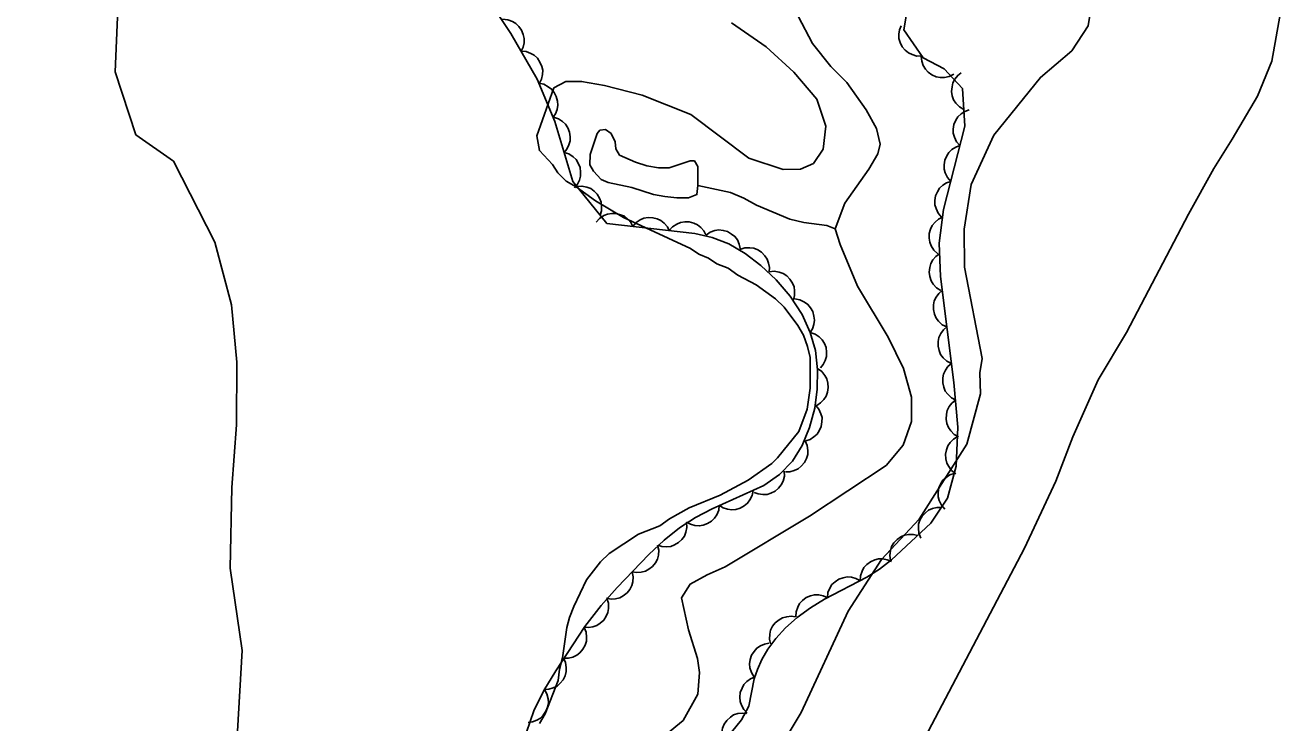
# Model space of a CAD drawing. Extents: x 282461 to 284471, y 5554090 to 5557646.
# Drawn here: x 283846.7 to 283949.5, y 5555100.8 to 5555157.5 of the extents above; entities that cross this region are included whole.
import ezdxf

# ---------------------------------------------------------------- set-up
doc = ezdxf.new("R2010")
doc.units = 0
for name, color, linetype in [('Niveau 1', 7, 'Continuous'), ('Niveau 2', 7, 'Continuous'), ('Niveau 4', 7, 'Continuous'), ('Niveau 44', 7, 'Continuous')]:
    doc.layers.add(name, color=color, linetype=linetype)

msp = doc.modelspace()

# ---------------------------------------------------------------- linework, layer by layer
at = {"layer": 'Niveau 1'}
for points in [[(283949.89, 5555167.6), (283949.18, 5555162.28), (283948.93, 5555158.54), (283948.22, 5555154.58), (283947.07, 5555151.75), (283945.01, 5555148.24), (283943.51, 5555145.86), (283941.45, 5555142.13), (283936.39, 5555132.51), (283934.09, 5555128.67)], [(283845.07, 5555049.08), (283847.27, 5555054.52), (283849.8, 5555059.16), (283851.64, 5555063.69), (283853.04, 5555069.02), (283854.09, 5555074.8), (283855.72, 5555080.12), (283858.48, 5555086.35), (283861.24, 5555090.43), (283864.02, 5555100.06), (283864.4, 5555106.63), (283863.41, 5555113.33), (283863.55, 5555119.9), (283863.92, 5555125), (283863.95, 5555130.1), (283863.52, 5555134.75), (283862.18, 5555139.86), (283858.79, 5555146.45), (283855.73, 5555148.61), (283854.04, 5555153.72), (283854.43, 5555162.67)], [(283934.09, 5555128.67), (283932.02, 5555124.02), (283930.63, 5555120.4), (283928.1, 5555114.97), (283917.75, 5555095.28), (283914.42, 5555088.48), (283911.89, 5555084.07), (283909.14, 5555079.88), (283906.03, 5555073.77), (283903.16, 5555070.04), (283900.42, 5555067.1), (283898.12, 5555064.49), (283896.18, 5555061.89), (283894.11, 5555058.72), (283892.03, 5555053.85), (283890.88, 5555050.57), (283889.72, 5555046.49), (283886.48, 5555037.54), (283883.48, 5555029.61), (283879.09, 5555016.59)]]:
    msp.add_lwpolyline(points, dxfattribs=at)
at = {"layer": 'Niveau 2'}
for points in [[(283933.68, 5555159.98), (283933.28, 5555157.46), (283931.94, 5555155.44), (283929.39, 5555153.27), (283925.59, 5555148.56), (283923.76, 5555144.56), (283923.17, 5555140.91), (283923.2, 5555137.83), (283924.65, 5555130.4), (283924.45, 5555129.22), (283924.51, 5555127.51), (283923.39, 5555123.43), (283919.52, 5555117.31), (283916.45, 5555114.04), (283913.74, 5555109.82), (283909.9, 5555101.58), (283907.32, 5555097.31)], [(283888.61, 5555100.69), (283889.07, 5555101.48), (283890.11, 5555104.2), (283890.23, 5555105.11), (283890.47, 5555106.02), (283890.82, 5555108.51), (283891.05, 5555109.31), (283891.4, 5555110.21), (283892.44, 5555112.37), (283893.58, 5555113.84), (283894.27, 5555114.52), (283896.67, 5555116.1), (283898.39, 5555116.78), (283899.19, 5555117.34), (283900.79, 5555118.24), (283903.3, 5555119.26), (283905.59, 5555120.5), (283907.53, 5555121.86), (283907.99, 5555122.31), (283909.71, 5555124.46), (283910.4, 5555126.27), (283910.64, 5555127.97), (283910.65, 5555130.47), (283910.43, 5555131.38), (283910.09, 5555132.29), (283909.64, 5555133.08), (283908.51, 5555134.56), (283907.83, 5555135.24), (283906.24, 5555136.38), (283904.76, 5555137.18), (283903.96, 5555137.75), (283903.05, 5555138.09), (283902.37, 5555138.55), (283901.58, 5555138.89), (283900.9, 5555139.34), (283895.44, 5555141.86), (283893.17, 5555143.22), (283891.58, 5555144.36), (283890.78, 5555144.82), (283890.1, 5555145.5), (283889.65, 5555146.18), (283888.6, 5555147.32), (283888.38, 5555148.51), (283889.77, 5555152.41), (283890.75, 5555152.93), (283892.03, 5555152.94), (283893.9, 5555152.61), (283896.95, 5555151.83), (283900.93, 5555150.24), (283905.64, 5555146.69), (283908.45, 5555145.78), (283909.85, 5555145.8), (283910.9, 5555146.27), (283911.7, 5555147.44), (283911.92, 5555149.31), (283911.19, 5555151.51), (283909.3, 5555153.7), (283907.06, 5555155.77), (283904.23, 5555157.72)]]:
    msp.add_lwpolyline(points, dxfattribs=at)
at = {"layer": 'Niveau 4'}
for points in [[(283909.66, 5555158.25), (283910.84, 5555156.03), (283912.31, 5555154.16), (283913.62, 5555152.85), (283915.2, 5555150.63), (283916.05, 5555149.1), (283916.33, 5555147.85), (283916.15, 5555147.05), (283915.41, 5555145.81), (283913.45, 5555143.03), (283912.68, 5555140.94), (283913.09, 5555139.68), (283914.5, 5555136.28), (283916.99, 5555132.13), (283918.23, 5555129.57), (283918.9, 5555127.24), (283918.89, 5555125.26), (283918.2, 5555123.33), (283916.82, 5555121.69), (283910.59, 5555117.56), (283903.72, 5555113.45), (283902.24, 5555112.78), (283900.86, 5555112.04), (283900.17, 5555110.91), (283900.73, 5555108.3), (283901.46, 5555105.97), (283901.63, 5555104.83), (283901.5, 5555103.07), (283900.29, 5555100.92), (283894.4, 5555096.11)], [(283895.11, 5555146.94), (283894.83, 5555147.45), (283894.77, 5555148.02), (283894.44, 5555148.7), (283893.98, 5555149.04), (283893.52, 5555148.99), (283893.29, 5555148.7), (283892.72, 5555147), (283892.71, 5555146.15), (283892.99, 5555145.64), (283893.62, 5555144.96), (283894.19, 5555144.73), (283896.12, 5555144.32), (283897.89, 5555143.75), (283898.8, 5555143.58), (283899.77, 5555143.46), (283900.74, 5555143.46), (283901.42, 5555143.74), (283901.48, 5555144.48), (283901.49, 5555146.01), (283901.21, 5555146.47), (283900.87, 5555146.47), (283899.15, 5555145.9), (283898.3, 5555145.91), (283897.33, 5555146.08), (283896.42, 5555146.37), (283895.11, 5555146.94)], [(283901.48, 5555144.48), (283904.16, 5555143.9), (283905.24, 5555143.45), (283906.26, 5555142.88), (283908.99, 5555141.73), (283910.13, 5555141.45), (283912.01, 5555141.21), (283912.68, 5555140.94)]]:
    msp.add_lwpolyline(points, dxfattribs=at)
at = {"layer": 'Niveau 44'}
for points in [[(283922.33, 5555128.44), (283921.24, 5555137.06), (283921.14, 5555139.79), (283921.49, 5555142.51), (283923.24, 5555149.31), (283923.03, 5555152.37), (283921.55, 5555153.96), (283919.85, 5555154.87), (283918.27, 5555157.15), (283918.74, 5555159.87), (283920.8, 5555162.87)], [(283883.66, 5555160.77), (283886.27, 5555156.84), (283888.41, 5555153.14), (283889.85, 5555149.67), (283891.31, 5555144.8), (283894.09, 5555141.38), (283901.26, 5555140.56), (283902.67, 5555140.24), (283904.02, 5555139.72), (283905.34, 5555138.95)], [(283885.6, 5555158), (283886.01, 5555157.97), (283886.39, 5555157.83), (283886.68, 5555157.67), (283886.93, 5555157.42), (283887.14, 5555157.12), (283887.28, 5555156.76), (283887.36, 5555156.44), (283887.34, 5555156.09), (283887.26, 5555155.73), (283887.1, 5555155.41)], [(283919.75, 5555155.02), (283919.33, 5555155.01), (283918.94, 5555155.13), (283918.64, 5555155.26), (283918.37, 5555155.49), (283918.13, 5555155.77), (283917.97, 5555156.12), (283917.87, 5555156.43), (283917.86, 5555156.78), (283917.91, 5555157.15), (283918.04, 5555157.48)], [(283887.1, 5555155.41), (283887.52, 5555155.38), (283887.89, 5555155.23), (283888.18, 5555155.07), (283888.43, 5555154.83), (283888.64, 5555154.52), (283888.78, 5555154.16), (283888.86, 5555153.85), (283888.84, 5555153.5), (283888.76, 5555153.14), (283888.6, 5555152.81)], [(283922.33, 5555153.54), (283921.96, 5555153.35), (283921.57, 5555153.27), (283921.24, 5555153.25), (283920.89, 5555153.33), (283920.55, 5555153.48), (283920.25, 5555153.71), (283920.02, 5555153.94), (283919.85, 5555154.25), (283919.73, 5555154.6), (283919.69, 5555154.96)], [(283888.56, 5555152.79), (283888.96, 5555152.71), (283889.32, 5555152.51), (283889.59, 5555152.32), (283889.8, 5555152.04), (283889.97, 5555151.71), (283890.06, 5555151.34), (283890.1, 5555151.02), (283890.03, 5555150.67), (283889.9, 5555150.32), (283889.7, 5555150.02)], [(283923.15, 5555150.66), (283922.79, 5555150.87), (283922.51, 5555151.17), (283922.32, 5555151.44), (283922.21, 5555151.77), (283922.15, 5555152.13), (283922.19, 5555152.51), (283922.25, 5555152.83), (283922.43, 5555153.14), (283922.66, 5555153.43), (283922.94, 5555153.65)], [(283889.74, 5555150.03), (283890.14, 5555149.91), (283890.47, 5555149.68), (283890.72, 5555149.46), (283890.9, 5555149.16), (283891.04, 5555148.82), (283891.09, 5555148.44), (283891.09, 5555148.11), (283890.99, 5555147.77), (283890.83, 5555147.44), (283890.6, 5555147.16)], [(283922.83, 5555147.72), (283922.55, 5555148.03), (283922.38, 5555148.4), (283922.29, 5555148.72), (283922.29, 5555149.07), (283922.35, 5555149.43), (283922.5, 5555149.78), (283922.67, 5555150.06), (283922.93, 5555150.3), (283923.24, 5555150.5), (283923.58, 5555150.62)], [(283922.08, 5555144.81), (283921.81, 5555145.13), (283921.64, 5555145.5), (283921.54, 5555145.81), (283921.54, 5555146.16), (283921.6, 5555146.53), (283921.76, 5555146.88), (283921.92, 5555147.16), (283922.18, 5555147.4), (283922.49, 5555147.6), (283922.83, 5555147.72)], [(283890.6, 5555147.16), (283891, 5555147.04), (283891.34, 5555146.81), (283891.58, 5555146.59), (283891.76, 5555146.29), (283891.9, 5555145.95), (283891.95, 5555145.57), (283891.95, 5555145.24), (283891.85, 5555144.9), (283891.69, 5555144.57), (283891.46, 5555144.29)], [(283921.34, 5555141.91), (283921.06, 5555142.22), (283920.89, 5555142.59), (283920.79, 5555142.91), (283920.79, 5555143.26), (283920.85, 5555143.62), (283921.01, 5555143.97), (283921.17, 5555144.26), (283921.43, 5555144.49), (283921.74, 5555144.69), (283922.08, 5555144.81)], [(283891.64, 5555144.39), (283892.06, 5555144.43), (283892.46, 5555144.34), (283892.77, 5555144.23), (283893.05, 5555144.02), (283893.31, 5555143.76), (283893.5, 5555143.43), (283893.63, 5555143.13), (283893.66, 5555142.78), (283893.64, 5555142.41), (283893.54, 5555142.06)], [(283893.22, 5555141.48), (283893.49, 5555141.8), (283893.83, 5555142.02), (283894.13, 5555142.15), (283894.48, 5555142.2), (283894.85, 5555142.19), (283895.21, 5555142.09), (283895.52, 5555141.97), (283895.79, 5555141.74), (283896.03, 5555141.46), (283896.19, 5555141.14)], [(283896.19, 5555141.14), (283896.47, 5555141.46), (283896.81, 5555141.67), (283897.11, 5555141.81), (283897.46, 5555141.86), (283897.83, 5555141.85), (283898.19, 5555141.75), (283898.49, 5555141.62), (283898.76, 5555141.4), (283899.01, 5555141.12), (283899.17, 5555140.8)], [(283899.17, 5555140.8), (283899.44, 5555141.12), (283899.79, 5555141.33), (283900.09, 5555141.47), (283900.43, 5555141.52), (283900.8, 5555141.51), (283901.17, 5555141.41), (283901.47, 5555141.28), (283901.74, 5555141.06), (283901.98, 5555140.78), (283902.15, 5555140.46)], [(283921.03, 5555138.92), (283920.72, 5555139.2), (283920.5, 5555139.55), (283920.37, 5555139.85), (283920.32, 5555140.2), (283920.34, 5555140.56), (283920.45, 5555140.93), (283920.58, 5555141.23), (283920.81, 5555141.5), (283921.09, 5555141.73), (283921.41, 5555141.9)], [(283902.16, 5555140.44), (283902.5, 5555140.68), (283902.89, 5555140.8), (283903.21, 5555140.86), (283903.56, 5555140.82), (283903.92, 5555140.72), (283904.24, 5555140.52), (283904.51, 5555140.33), (283904.71, 5555140.04), (283904.87, 5555139.71), (283904.95, 5555139.36)], [(283904.92, 5555139.27), (283905.32, 5555139.4), (283905.73, 5555139.41), (283906.05, 5555139.37), (283906.38, 5555139.24), (283906.69, 5555139.04), (283906.95, 5555138.76), (283907.14, 5555138.49), (283907.26, 5555138.16), (283907.32, 5555137.79), (283907.29, 5555137.44)], [(283905.34, 5555138.95), (283906.63, 5555137.95), (283907.87, 5555136.79), (283909.02, 5555135.46), (283909.98, 5555133.97), (283910.65, 5555132.5), (283911.07, 5555131.04), (283911.24, 5555129.47), (283911.21, 5555127.89), (283911.01, 5555126.35), (283910.59, 5555124.78), (283909.98, 5555123.3), (283909.19, 5555122.05), (283908.15, 5555120.96), (283906.86, 5555120.05), (283902.65, 5555118.16), (283901.31, 5555117.45), (283900, 5555116.61), (283898.74, 5555115.61), (283897.5, 5555114.45), (283894.93, 5555111.77), (283893.62, 5555110.28), (283892.28, 5555108.59), (283889.92, 5555104.98), (283888.96, 5555103.38), (283888.15, 5555101.72), (283887.53, 5555099.98)], [(283921.28, 5555135.92), (283920.93, 5555136.14), (283920.66, 5555136.45), (283920.48, 5555136.72), (283920.38, 5555137.06), (283920.33, 5555137.43), (283920.38, 5555137.81), (283920.46, 5555138.12), (283920.64, 5555138.42), (283920.88, 5555138.7), (283921.17, 5555138.92)], [(283907.31, 5555137.44), (283907.72, 5555137.49), (283908.12, 5555137.42), (283908.44, 5555137.32), (283908.73, 5555137.12), (283908.99, 5555136.86), (283909.19, 5555136.53), (283909.33, 5555136.24), (283909.37, 5555135.89), (283909.36, 5555135.52), (283909.27, 5555135.17)], [(283921.76, 5555132.96), (283921.39, 5555133.14), (283921.09, 5555133.43), (283920.89, 5555133.68), (283920.76, 5555134.01), (283920.68, 5555134.37), (283920.69, 5555134.75), (283920.74, 5555135.08), (283920.9, 5555135.39), (283921.11, 5555135.69), (283921.38, 5555135.93)], [(283909.4, 5555135.24), (283909.81, 5555135.17), (283910.18, 5555134.99), (283910.45, 5555134.8), (283910.67, 5555134.53), (283910.86, 5555134.21), (283910.95, 5555133.84), (283911, 5555133.52), (283910.95, 5555133.17), (283910.83, 5555132.82), (283910.65, 5555132.51)], [(283910.65, 5555132.51), (283911.04, 5555132.38), (283911.38, 5555132.15), (283911.62, 5555131.92), (283911.8, 5555131.62), (283911.93, 5555131.28), (283911.98, 5555130.9), (283911.98, 5555130.57), (283911.87, 5555130.24), (283911.71, 5555129.91), (283911.48, 5555129.63)], [(283922.14, 5555129.98), (283921.76, 5555130.17), (283921.47, 5555130.45), (283921.26, 5555130.71), (283921.13, 5555131.04), (283921.05, 5555131.4), (283921.07, 5555131.78), (283921.12, 5555132.1), (283921.27, 5555132.42), (283921.49, 5555132.72), (283921.76, 5555132.96)], [(283911.24, 5555129.58), (283911.58, 5555129.34), (283911.83, 5555129.02), (283912, 5555128.73), (283912.08, 5555128.39), (283912.11, 5555128.03), (283912.04, 5555127.65), (283911.94, 5555127.34), (283911.74, 5555127.05), (283911.49, 5555126.78), (283911.19, 5555126.58)], [(283922.51, 5555127.01), (283922.14, 5555127.2), (283921.85, 5555127.48), (283921.64, 5555127.74), (283921.51, 5555128.06), (283921.43, 5555128.42), (283921.45, 5555128.81), (283921.49, 5555129.13), (283921.65, 5555129.44), (283921.86, 5555129.74), (283922.14, 5555129.98)], [(283904.23, 5555099.99), (283905.05, 5555101), (283905.64, 5555102.1), (283906.09, 5555104.32), (283906.34, 5555105.08), (283906.7, 5555105.9), (283907.19, 5555106.75), (283907.84, 5555107.61), (283908.64, 5555108.48), (283909.59, 5555109.31), (283910.67, 5555110.1), (283911.82, 5555110.81), (283915.24, 5555112.61), (283916.28, 5555113.26), (283917.26, 5555114.02), (283920.46, 5555117), (283921.83, 5555119.03), (283922.52, 5555121.64), (283922.66, 5555124.81), (283922.33, 5555128.44)], [(283911.07, 5555126.59), (283911.35, 5555126.27), (283911.51, 5555125.9), (283911.61, 5555125.58), (283911.6, 5555125.23), (283911.54, 5555124.87), (283911.38, 5555124.52), (283911.22, 5555124.24), (283910.95, 5555124.01), (283910.64, 5555123.81), (283910.3, 5555123.69)], [(283922.73, 5555124.02), (283922.37, 5555124.22), (283922.08, 5555124.51), (283921.89, 5555124.78), (283921.77, 5555125.11), (283921.7, 5555125.47), (283921.73, 5555125.85), (283921.79, 5555126.17), (283921.96, 5555126.48), (283922.18, 5555126.77), (283922.46, 5555127)], [(283922.49, 5555121.02), (283922.16, 5555121.27), (283921.92, 5555121.6), (283921.76, 5555121.88), (283921.68, 5555122.23), (283921.67, 5555122.6), (283921.75, 5555122.97), (283921.85, 5555123.28), (283922.05, 5555123.57), (283922.32, 5555123.83), (283922.62, 5555124.01)], [(283910.23, 5555123.7), (283910.4, 5555123.32), (283910.45, 5555122.92), (283910.44, 5555122.59), (283910.34, 5555122.25), (283910.17, 5555121.92), (283909.91, 5555121.64), (283909.67, 5555121.42), (283909.35, 5555121.27), (283908.99, 5555121.18), (283908.63, 5555121.17)], [(283908.53, 5555121.23), (283908.54, 5555120.81), (283908.43, 5555120.42), (283908.29, 5555120.12), (283908.07, 5555119.85), (283907.79, 5555119.61), (283907.44, 5555119.44), (283907.13, 5555119.33), (283906.78, 5555119.32), (283906.41, 5555119.37), (283906.08, 5555119.5)], [(283921.6, 5555118.14), (283921.32, 5555118.46), (283921.15, 5555118.83), (283921.06, 5555119.14), (283921.06, 5555119.49), (283921.12, 5555119.86), (283921.28, 5555120.21), (283921.45, 5555120.49), (283921.71, 5555120.72), (283922.02, 5555120.92), (283922.36, 5555121.04)], [(283905.99, 5555119.66), (283905.92, 5555119.25), (283905.73, 5555118.88), (283905.55, 5555118.61), (283905.27, 5555118.39), (283904.95, 5555118.21), (283904.58, 5555118.11), (283904.26, 5555118.07), (283903.91, 5555118.12), (283903.56, 5555118.24), (283903.25, 5555118.43)], [(283903.23, 5555118.47), (283903.19, 5555118.05), (283903.03, 5555117.68), (283902.86, 5555117.4), (283902.6, 5555117.16), (283902.29, 5555116.96), (283901.93, 5555116.84), (283901.61, 5555116.77), (283901.26, 5555116.8), (283900.9, 5555116.9), (283900.58, 5555117.07)], [(283919.64, 5555115.78), (283919.48, 5555116.17), (283919.45, 5555116.58), (283919.46, 5555116.91), (283919.58, 5555117.24), (283919.76, 5555117.56), (283920.02, 5555117.84), (283920.27, 5555118.05), (283920.6, 5555118.18), (283920.96, 5555118.27), (283921.32, 5555118.27)], [(283900.58, 5555117.07), (283900.61, 5555116.65), (283900.52, 5555116.25), (283900.41, 5555115.94), (283900.2, 5555115.66), (283899.93, 5555115.41), (283899.59, 5555115.22), (283899.29, 5555115.1), (283898.94, 5555115.07), (283898.57, 5555115.1), (283898.23, 5555115.2)], [(283917.19, 5555113.96), (283917.13, 5555114.37), (283917.18, 5555114.77), (283917.27, 5555115.09), (283917.46, 5555115.39), (283917.71, 5555115.66), (283918.03, 5555115.87), (283918.32, 5555116.02), (283918.67, 5555116.08), (283919.04, 5555116.08), (283919.39, 5555116)], [(283898.22, 5555115.2), (283898.31, 5555114.8), (283898.28, 5555114.39), (283898.21, 5555114.07), (283898.04, 5555113.76), (283897.8, 5555113.47), (283897.5, 5555113.25), (283897.22, 5555113.08), (283896.87, 5555113), (283896.5, 5555112.98), (283896.15, 5555113.04)], [(283914.71, 5555112.28), (283914.73, 5555112.7), (283914.86, 5555113.08), (283915.01, 5555113.38), (283915.25, 5555113.63), (283915.54, 5555113.85), (283915.9, 5555114), (283916.21, 5555114.09), (283916.56, 5555114.08), (283916.92, 5555114.01), (283917.25, 5555113.87)], [(283896.15, 5555113.04), (283896.24, 5555112.63), (283896.2, 5555112.23), (283896.13, 5555111.91), (283895.96, 5555111.6), (283895.73, 5555111.31), (283895.42, 5555111.08), (283895.14, 5555110.92), (283894.8, 5555110.84), (283894.43, 5555110.82), (283894.07, 5555110.88)], [(283912.04, 5555110.92), (283912.08, 5555111.34), (283912.24, 5555111.71), (283912.41, 5555112), (283912.67, 5555112.23), (283912.98, 5555112.43), (283913.34, 5555112.55), (283913.66, 5555112.62), (283914.01, 5555112.59), (283914.37, 5555112.49), (283914.69, 5555112.32)], [(283894.08, 5555110.86), (283894.21, 5555110.47), (283894.21, 5555110.06), (283894.17, 5555109.73), (283894.03, 5555109.41), (283893.83, 5555109.1), (283893.54, 5555108.85), (283893.28, 5555108.66), (283892.95, 5555108.55), (283892.58, 5555108.49), (283892.22, 5555108.52)], [(283909.48, 5555109.36), (283909.49, 5555109.78), (283909.63, 5555110.16), (283909.78, 5555110.46), (283910.02, 5555110.71), (283910.32, 5555110.93), (283910.67, 5555111.08), (283910.98, 5555111.17), (283911.34, 5555111.16), (283911.7, 5555111.09), (283912.03, 5555110.94)], [(283907.42, 5555107.16), (283907.33, 5555107.56), (283907.35, 5555107.97), (283907.42, 5555108.29), (283907.58, 5555108.6), (283907.8, 5555108.89), (283908.11, 5555109.13), (283908.38, 5555109.3), (283908.73, 5555109.38), (283909.09, 5555109.41), (283909.45, 5555109.36)], [(283892.23, 5555108.51), (283892.39, 5555108.13), (283892.43, 5555107.72), (283892.42, 5555107.39), (283892.31, 5555107.06), (283892.14, 5555106.73), (283891.88, 5555106.45), (283891.63, 5555106.24), (283891.31, 5555106.1), (283890.95, 5555106.01), (283890.59, 5555106)], [(283906.07, 5555104.47), (283905.85, 5555104.83), (283905.74, 5555105.22), (283905.7, 5555105.55), (283905.75, 5555105.89), (283905.87, 5555106.24), (283906.08, 5555106.56), (283906.29, 5555106.82), (283906.59, 5555107.01), (283906.93, 5555107.15), (283907.28, 5555107.22)], [(283890.55, 5555106.03), (283890.72, 5555105.65), (283890.78, 5555105.25), (283890.78, 5555104.92), (283890.69, 5555104.58), (283890.52, 5555104.25), (283890.28, 5555103.96), (283890.04, 5555103.73), (283889.72, 5555103.58), (283889.37, 5555103.48), (283889.01, 5555103.46)], [(283905.52, 5555101.52), (283905.23, 5555101.82), (283905.04, 5555102.18), (283904.93, 5555102.49), (283904.91, 5555102.84), (283904.95, 5555103.2), (283905.09, 5555103.56), (283905.24, 5555103.85), (283905.48, 5555104.1), (283905.79, 5555104.32), (283906.12, 5555104.46)], [(283889, 5555103.46), (283889.21, 5555103.1), (283889.3, 5555102.7), (283889.33, 5555102.37), (283889.26, 5555102.03), (283889.13, 5555101.68), (283888.91, 5555101.37), (283888.69, 5555101.13), (283888.39, 5555100.95), (283888.04, 5555100.82), (283887.68, 5555100.77)], [(283903.57, 5555099.18), (283903.45, 5555099.58), (283903.45, 5555099.99), (283903.5, 5555100.31), (283903.64, 5555100.63), (283903.85, 5555100.94), (283904.14, 5555101.19), (283904.4, 5555101.38), (283904.74, 5555101.49), (283905.1, 5555101.54), (283905.46, 5555101.51)]]:
    msp.add_lwpolyline(points, dxfattribs=at)

doc.saveas('drawing.dxf')
